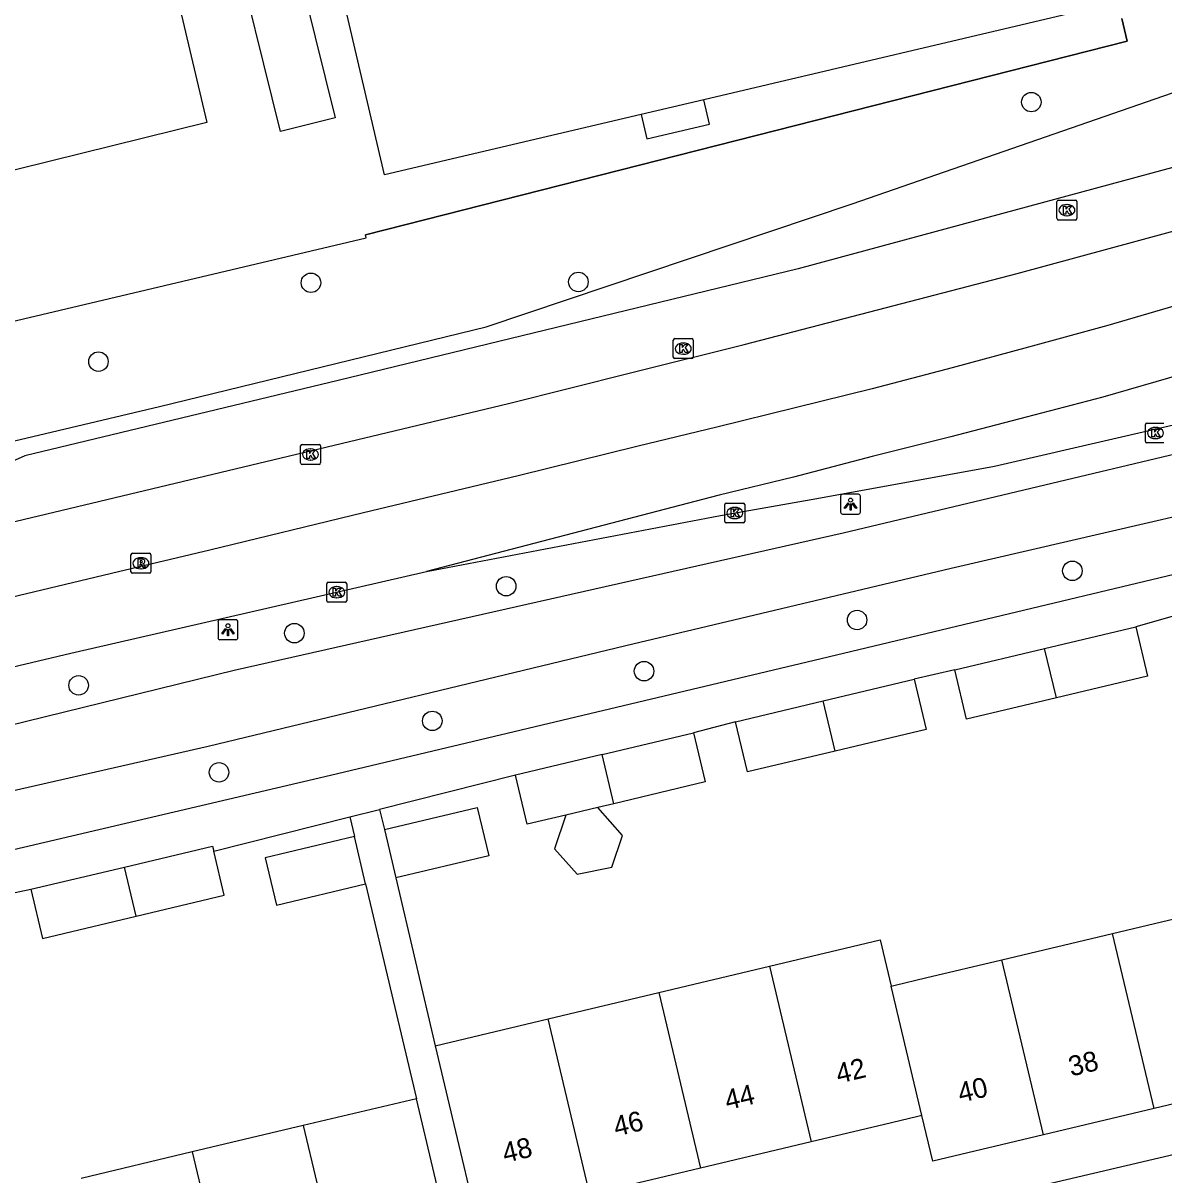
# Model space of a CAD drawing. Extents: x 158038 to 159242, y 380133 to 381214.
# Drawn here: x 158886.2 to 158943.5, y 381038 to 381095.8 of the extents above; entities that cross this region are included whole.
import ezdxf

# ---------------------------------------------------------------- set-up
doc = ezdxf.new("R2010")
doc.units = 0
for name, color, linetype in [('IMGEO_Berm_groen', 7, 'Continuous'), ('IMGEO_Boom', 7, 'Continuous'), ('IMGEO_Fietspad_gesloten', 7, 'Continuous'), ('IMGEO_Hek', 7, 'Continuous'), ('IMGEO_Kolk', 7, 'Continuous'), ('IMGEO_Lichtpunt', 7, 'Continuous'), ('IMGEO_Pand', 7, 'Continuous'), ('IMGEO_Pand_nummerreeks', 7, 'Continuous'), ('IMGEO_Pand_overbouw', 7, 'Continuous'), ('IMGEO_Rijbaan_lokaal_open', 7, 'Continuous'), ('IMGEO_Rijbaan_regionaal_gesloten', 7, 'Continuous'), ('IMGEO_Rioolput', 7, 'Continuous'), ('IMGEO_Voetpad_open', 7, 'Continuous')]:
    doc.layers.add(name, color=color, linetype=linetype)

msp = doc.modelspace()

# ---------------------------------------------------------------- linework, layer by layer
at = {"layer": 'IMGEO_Berm_groen'}
for points in [[(158793.71, 381058.987), (158795.059, 381053.379), (158893.082, 381076.593), (158909.474, 381080.594), (158927.846, 381086.768), (158948.986, 381094.091), (158957.594, 381097.477)], [(158793.71, 381058.987), (158816.529, 381064.475), (158816.164, 381066.228), (158834.054, 381070.466), (158876.615, 381080.547), (158877.026, 381078.819), (158903.443, 381085.064), (158903.409, 381085.209), (158941.642, 381094.942), (158941.382, 381096.067)]]:
    msp.add_lwpolyline(points, dxfattribs=at)
at = {"layer": 'IMGEO_Boom'}
for centre in [(158936.837, 381091.877), (158900.676, 381082.807), (158914.101, 381082.847), (158890.01, 381078.848), (158938.898, 381068.345), (158910.475, 381067.571), (158928.091, 381065.876), (158899.846, 381065.215), (158917.397, 381063.305), (158889.013, 381062.594), (158906.768, 381060.81), (158896.062, 381058.226)]:
    msp.add_circle(centre, 0.489, dxfattribs=at)
at = {"layer": 'IMGEO_Fietspad_gesloten'}
for points in [[(159007.266, 381091.866), (159000, 381089.596), (158983.392, 381084.412), (158979.453, 381083.102), (158975.128, 381081.803), (158954.246, 381076.628), (158927.391, 381070.229), (158896.818, 381063.345), (158873.981, 381057.734), (158865.9, 381055.515), (158859.159, 381053.046), (158849.406, 381049.663), (158840.979, 381047.022), (158822.77, 381042.717), (158810.17, 381039.755), (158796.289, 381036.401)], [(158858.485, 381049.481), (158868.008, 381052.855), (158882.132, 381056.487), (158895.522, 381059.535), (158916.485, 381064.59), (158932.811, 381068.477), (158954.215, 381073.432), (158965.831, 381076.171), (158971.63, 381077.664), (158976.971, 381079.163), (158984.87, 381081.584), (158995.415, 381084.952), (158998.468, 381085.906)]]:
    msp.add_lwpolyline(points, dxfattribs=at)
at = {"layer": 'IMGEO_Hek'}
msp.add_lwpolyline([(158941.382, 381096.067), (158941.642, 381094.942), (158903.409, 381085.209)], dxfattribs=at)
at = {"layer": 'IMGEO_Kolk'}
for p, q in [((158938.125, 381086.026), (158938.125, 381086.878)), ((158938.2, 381086.952), (158939.052, 381086.952)), ((158938.613, 381086.732), (158938.638, 381086.732)), ((158939.126, 381086.878), (158939.126, 381086.026)), ((158939.052, 381085.952), (158938.2, 381085.952)), ((158938.636, 381086.172), (158938.611, 381086.172)), ((158918.865, 381079.074), (158918.865, 381079.926)), ((158918.94, 381080), (158919.792, 381080)), ((158919.353, 381079.78), (158919.378, 381079.78)), ((158919.866, 381079.926), (158919.866, 381079.074)), ((158919.792, 381079), (158918.94, 381079)), ((158919.376, 381079.22), (158919.351, 381079.22)), ((158942.567, 381074.837), (158942.567, 381075.689)), ((158942.642, 381075.763), (158943.494, 381075.763)), ((158943.055, 381075.543), (158943.08, 381075.543)), ((158943.078, 381074.983), (158943.053, 381074.983)), ((158900.155, 381073.759), (158900.155, 381074.611)), ((158900.23, 381074.685), (158901.082, 381074.685)), ((158900.643, 381074.465), (158900.668, 381074.465)), ((158901.156, 381074.611), (158901.156, 381073.759)), ((158943.494, 381074.763), (158942.642, 381074.763)), ((158900.666, 381073.905), (158900.641, 381073.905)), ((158901.082, 381073.685), (158900.23, 381073.685)), ((158921.451, 381070.822), (158921.451, 381071.674)), ((158921.526, 381071.748), (158922.378, 381071.748)), ((158921.939, 381071.528), (158921.964, 381071.528)), ((158922.452, 381071.674), (158922.452, 381070.822)), ((158921.962, 381070.968), (158921.937, 381070.968)), ((158922.378, 381070.748), (158921.526, 381070.748)), ((158901.47, 381066.843), (158901.47, 381067.695)), ((158901.545, 381067.769), (158902.397, 381067.769)), ((158901.958, 381067.549), (158901.983, 381067.549)), ((158902.471, 381067.695), (158902.471, 381066.843)), ((158901.981, 381066.989), (158901.956, 381066.989)), ((158902.397, 381066.769), (158901.545, 381066.769))]:
    msp.add_line(p, q, dxfattribs=at)
for points in [[(158938.125, 381086.026), (158938.125, 381086.878)], [(158938.2, 381086.952), (158939.052, 381086.952)], [(158938.446, 381086.652), (158938.569, 381086.652), (158938.569, 381086.501), (158938.699, 381086.652), (158938.863, 381086.652), (158938.717, 381086.501), (158938.87, 381086.252), (158938.718, 381086.252), (158938.633, 381086.416), (158938.569, 381086.349), (158938.569, 381086.252), (158938.446, 381086.252), (158938.446, 381086.652)], [(158939.126, 381086.878), (158939.126, 381086.026)], [(158939.052, 381085.952), (158938.2, 381085.952)], [(158918.865, 381079.074), (158918.865, 381079.926)], [(158918.94, 381080), (158919.792, 381080)], [(158919.186, 381079.7), (158919.309, 381079.7), (158919.309, 381079.549), (158919.439, 381079.7), (158919.603, 381079.7), (158919.457, 381079.549), (158919.61, 381079.3), (158919.458, 381079.3), (158919.373, 381079.464), (158919.309, 381079.397), (158919.309, 381079.3), (158919.186, 381079.3), (158919.186, 381079.7)], [(158919.866, 381079.926), (158919.866, 381079.074)], [(158919.792, 381079), (158918.94, 381079)], [(158942.567, 381074.837), (158942.567, 381075.689)], [(158942.642, 381075.763), (158943.494, 381075.763)], [(158942.888, 381075.463), (158943.011, 381075.463), (158943.011, 381075.312), (158943.141, 381075.463), (158943.305, 381075.463), (158943.159, 381075.312), (158943.312, 381075.063), (158943.16, 381075.063), (158943.075, 381075.227), (158943.011, 381075.16), (158943.011, 381075.063), (158942.888, 381075.063), (158942.888, 381075.463)], [(158900.155, 381073.759), (158900.155, 381074.611)], [(158900.23, 381074.685), (158901.082, 381074.685)], [(158900.476, 381074.385), (158900.599, 381074.385), (158900.599, 381074.234), (158900.729, 381074.385), (158900.893, 381074.385), (158900.747, 381074.234), (158900.9, 381073.985), (158900.748, 381073.985), (158900.663, 381074.149), (158900.599, 381074.082), (158900.599, 381073.985), (158900.476, 381073.985), (158900.476, 381074.385)], [(158901.156, 381074.611), (158901.156, 381073.759)], [(158943.494, 381074.763), (158942.642, 381074.763)], [(158901.082, 381073.685), (158900.23, 381073.685)], [(158921.451, 381070.822), (158921.451, 381071.674)], [(158921.526, 381071.748), (158922.378, 381071.748)], [(158921.772, 381071.448), (158921.895, 381071.448), (158921.895, 381071.297), (158922.025, 381071.448), (158922.189, 381071.448), (158922.043, 381071.297), (158922.196, 381071.048), (158922.044, 381071.048), (158921.959, 381071.212), (158921.895, 381071.145), (158921.895, 381071.048), (158921.772, 381071.048), (158921.772, 381071.448)], [(158922.452, 381071.674), (158922.452, 381070.822)], [(158922.378, 381070.748), (158921.526, 381070.748)], [(158901.47, 381066.843), (158901.47, 381067.695)], [(158901.545, 381067.769), (158902.397, 381067.769)], [(158901.791, 381067.469), (158901.914, 381067.469), (158901.914, 381067.318), (158902.044, 381067.469), (158902.208, 381067.469), (158902.062, 381067.318), (158902.215, 381067.069), (158902.063, 381067.069), (158901.978, 381067.233), (158901.914, 381067.166), (158901.914, 381067.069), (158901.791, 381067.069), (158901.791, 381067.469)], [(158902.471, 381067.695), (158902.471, 381066.843)], [(158902.397, 381066.769), (158901.545, 381066.769)]]:
    msp.add_lwpolyline(points, dxfattribs=at)
for centre, start, end in [((158938.202, 381086.876), 91.55205, 178.44795), ((158938.202, 381086.876), 91.55205, 178.44795), ((158939.05, 381086.876), 1.55205, 88.44795), ((158939.05, 381086.876), 1.55205, 88.44795), ((158938.202, 381086.028), 181.55205, 268.44795), ((158938.202, 381086.028), 181.55205, 268.44795), ((158939.05, 381086.028), 271.55205, 358.44795), ((158939.05, 381086.028), 271.55205, 358.44795), ((158918.942, 381079.924), 91.55205, 178.44795), ((158918.942, 381079.924), 91.55205, 178.44795), ((158919.79, 381079.924), 1.55205, 88.44795), ((158919.79, 381079.924), 1.55205, 88.44795), ((158918.942, 381079.076), 181.55205, 268.44795), ((158918.942, 381079.076), 181.55205, 268.44795), ((158919.79, 381079.076), 271.55205, 358.44795), ((158919.79, 381079.076), 271.55205, 358.44795), ((158942.644, 381075.687), 91.55205, 178.44795), ((158942.644, 381075.687), 91.55205, 178.44795), ((158900.232, 381074.609), 91.55205, 178.44795), ((158900.232, 381074.609), 91.55205, 178.44795), ((158901.08, 381074.609), 1.55205, 88.44795), ((158901.08, 381074.609), 1.55205, 88.44795), ((158942.644, 381074.839), 181.55205, 268.44795), ((158942.644, 381074.839), 181.55205, 268.44795), ((158900.232, 381073.761), 181.55205, 268.44795), ((158900.232, 381073.761), 181.55205, 268.44795), ((158901.08, 381073.761), 271.55205, 358.44795), ((158901.08, 381073.761), 271.55205, 358.44795), ((158921.528, 381071.672), 91.55205, 178.44795), ((158921.528, 381071.672), 91.55205, 178.44795), ((158922.376, 381071.672), 1.55205, 88.44795), ((158922.376, 381071.672), 1.55205, 88.44795), ((158921.528, 381070.824), 181.55205, 268.44795), ((158921.528, 381070.824), 181.55205, 268.44795), ((158922.376, 381070.824), 271.55205, 358.44795), ((158922.376, 381070.824), 271.55205, 358.44795), ((158901.547, 381067.693), 91.55205, 178.44795), ((158901.547, 381067.693), 91.55205, 178.44795), ((158902.395, 381067.693), 1.55205, 88.44795), ((158902.395, 381067.693), 1.55205, 88.44795), ((158901.547, 381066.845), 181.55205, 268.44795), ((158901.547, 381066.845), 181.55205, 268.44795), ((158902.395, 381066.845), 271.55205, 358.44795), ((158902.395, 381066.845), 271.55205, 358.44795)]:
    msp.add_arc(centre, 0.0765, start, end, dxfattribs=at)
for centre, major_axis, ratio, start_param, end_param in [((158938.612, 381086.452), (-0.387, 0.002), 0.722429, 4.712389, 7.853982), ((158938.637, 381086.452), (-0.39, 0.002), 0.717154, 1.570796, 4.712389), ((158919.352, 381079.5), (-0.387, 0.002), 0.722429, 4.712389, 7.853982), ((158919.377, 381079.5), (-0.39, 0.002), 0.717154, 1.570796, 4.712389), ((158943.054, 381075.263), (-0.387, 0.002), 0.722429, 4.712389, 7.853982), ((158943.079, 381075.263), (-0.39, 0.002), 0.717154, 1.570796, 4.712389), ((158900.642, 381074.185), (-0.387, 0.002), 0.722429, 4.712389, 7.853982), ((158900.667, 381074.185), (-0.39, 0.002), 0.717154, 1.570796, 4.712389), ((158921.938, 381071.248), (-0.387, 0.002), 0.722429, 4.712389, 7.853982), ((158921.963, 381071.248), (-0.39, 0.002), 0.717154, 1.570796, 4.712389), ((158901.957, 381067.269), (-0.387, 0.002), 0.722429, 4.712389, 7.853982), ((158901.982, 381067.269), (-0.39, 0.002), 0.717154, 1.570796, 4.712389)]:
    msp.add_ellipse(centre, major_axis=major_axis, ratio=ratio, start_param=start_param, end_param=end_param, dxfattribs=at)
at = {"layer": 'IMGEO_Lichtpunt'}
for p, q in [((158927.263, 381072.095), (158927.263, 381071.288)), ((158927.263, 381072.095), (158927.263, 381071.288)), ((158928.165, 381072.19), (158927.357, 381072.19)), ((158928.165, 381072.19), (158927.357, 381072.19)), ((158928.259, 381071.288), (158928.259, 381072.095)), ((158928.259, 381071.288), (158928.259, 381072.095)), ((158927.357, 381071.194), (158928.165, 381071.194)), ((158927.357, 381071.194), (158928.165, 381071.194)), ((158896.011, 381065.789), (158896.011, 381064.982)), ((158896.011, 381065.789), (158896.011, 381064.982)), ((158896.913, 381065.884), (158896.105, 381065.884)), ((158896.913, 381065.884), (158896.105, 381065.884)), ((158897.007, 381064.982), (158897.007, 381065.789)), ((158897.007, 381064.982), (158897.007, 381065.789)), ((158896.105, 381064.888), (158896.913, 381064.888)), ((158896.105, 381064.888), (158896.913, 381064.888))]:
    msp.add_line(p, q, dxfattribs=at)
for points in [[(158927.637, 381071.759), (158927.676, 381071.731), (158927.488, 381071.469), (158927.45, 381071.496), (158927.637, 381071.759)], [(158927.739, 381071.711), (158927.786, 381071.711), (158927.786, 381071.389), (158927.739, 381071.389), (158927.739, 381071.711)], [(158927.849, 381071.731), (158927.887, 381071.758), (158928.074, 381071.496), (158928.035, 381071.468), (158927.849, 381071.731)], [(158896.385, 381065.453), (158896.424, 381065.425), (158896.236, 381065.163), (158896.198, 381065.19), (158896.385, 381065.453)], [(158896.487, 381065.405), (158896.534, 381065.405), (158896.534, 381065.083), (158896.487, 381065.083), (158896.487, 381065.405)], [(158896.597, 381065.425), (158896.635, 381065.452), (158896.822, 381065.19), (158896.783, 381065.162), (158896.597, 381065.425)]]:
    msp.add_lwpolyline(points, dxfattribs=at)
for centre in [(158927.762, 381071.893), (158896.51, 381065.587)]:
    msp.add_circle(centre, 0.0994, dxfattribs=at)
for centre, start, end in [((158927.357, 381072.095), 90, 180), ((158927.357, 381072.095), 90, 180), ((158928.165, 381072.095), 0, 90), ((158928.165, 381072.095), 0, 90), ((158927.357, 381071.288), 180, 270), ((158927.357, 381071.288), 180, 270), ((158928.165, 381071.288), 270, 0), ((158928.165, 381071.288), 270, 360), ((158896.105, 381065.789), 90, 180), ((158896.105, 381065.789), 90, 180), ((158896.913, 381065.789), 0, 90), ((158896.913, 381065.789), 0, 90), ((158896.105, 381064.982), 180, 270), ((158896.105, 381064.982), 180, 270), ((158896.913, 381064.982), 270, 0), ((158896.913, 381064.982), 270, 360)]:
    msp.add_arc(centre, 0.0946, start, end, dxfattribs=at)
at = {"layer": 'IMGEO_Pand'}
for points in [[(158890.46, 381111.985), (158895.457, 381090.858)], [(158914.309, 381104.605), (158918.428, 381105.582), (158936.738, 381109.862), (158939.861, 381096.569), (158920.392, 381091.982), (158917.258, 381091.246), (158904.367, 381088.222), (158901.248, 381101.544), (158914.309, 381104.605)], [(158895.457, 381090.858), (158884.404, 381088.116), (158878.026, 381086.601), (158877.096, 381090.523), (158877.415, 381090.598), (158877.014, 381092.301), (158876.751, 381092.239), (158873.324, 381106.822)], [(158899.364, 381101.296), (158901.885, 381091.082), (158899.149, 381090.407), (158896.628, 381100.621), (158899.364, 381101.296)], [(158937.503, 381064.449), (158942.077, 381065.536)], [(158942.077, 381065.536), (158942.668, 381063.048), (158938.095, 381061.961)], [(158932.991, 381063.377), (158937.503, 381064.449)], [(158938.095, 381061.961), (158937.503, 381064.449)], [(158938.095, 381061.961), (158933.582, 381060.889), (158932.991, 381063.377)], [(158926.392, 381061.814), (158930.953, 381062.898)], [(158930.953, 381062.898), (158931.552, 381060.376), (158926.992, 381059.292)], [(158921.991, 381060.767), (158926.392, 381061.814)], [(158926.992, 381059.292), (158926.392, 381061.814)], [(158926.992, 381059.292), (158922.59, 381058.246), (158921.991, 381060.767)], [(158915.292, 381059.124), (158919.88, 381060.215)], [(158919.88, 381060.215), (158920.468, 381057.743), (158915.88, 381056.652)], [(158915.292, 381059.124), (158910.937, 381058.089)], [(158915.88, 381056.652), (158915.292, 381059.124)], [(158913.474, 381056.08), (158911.525, 381055.617), (158910.937, 381058.089)], [(158904.364, 381055.358), (158909.028, 381056.467), (158909.605, 381054.039), (158904.941, 381052.931)], [(158913.474, 381056.08), (158912.897, 381054.392), (158914.038, 381053.109), (158915.782, 381053.471), (158916.323, 381055.056), (158915.074, 381056.46)], [(158915.074, 381056.46), (158913.474, 381056.08)], [(158915.88, 381056.652), (158915.074, 381056.46)], [(158904.364, 381055.358), (158904.941, 381052.931)], [(158902.856, 381055.004), (158898.374, 381053.938), (158898.94, 381051.558), (158903.422, 381052.623)], [(158903.422, 381052.623), (158902.856, 381055.004)], [(158891.319, 381053.474), (158895.732, 381054.523), (158895.794, 381054.264)], [(158891.906, 381051.006), (158896.319, 381052.055), (158895.794, 381054.264)], [(158886.617, 381052.356), (158891.319, 381053.474)], [(158891.906, 381051.006), (158891.319, 381053.474)], [(158886.617, 381052.356), (158887.204, 381049.888), (158891.906, 381051.006)], [(158940.907, 381050.135), (158946.462, 381051.456)], [(158935.352, 381048.815), (158940.907, 381050.135)], [(158942.996, 381041.35), (158940.907, 381050.135)], [(158923.69, 381048.492), (158929.246, 381049.812), (158929.797, 381047.494)], [(158918.136, 381047.171), (158923.69, 381048.492)], [(158923.69, 381048.492), (158925.787, 381039.676)], [(158929.797, 381047.494), (158929.994, 381047.541), (158931.528, 381047.906), (158935.352, 381048.815)], [(158937.441, 381040.029), (158935.352, 381048.815)], [(158912.581, 381045.851), (158918.136, 381047.171)], [(158918.136, 381047.171), (158920.233, 381038.356)], [(158931.342, 381040.997), (158929.797, 381047.494)], [(158906.911, 381044.503), (158912.581, 381045.851)], [(158914.677, 381037.035), (158912.581, 381045.851)], [(158906.911, 381044.503), (158907.85, 381040.552), (158909.006, 381035.687)], [(158948.551, 381042.671), (158942.996, 381041.35)], [(158905.972, 381041.842), (158900.288, 381040.491)], [(158908.022, 381033.217), (158906.866, 381038.082), (158905.972, 381041.842)], [(158931.342, 381040.997), (158931.065, 381040.931), (158929.473, 381040.552), (158925.787, 381039.676)], [(158937.441, 381040.029), (158931.886, 381038.709), (158931.342, 381040.997)], [(158942.996, 381041.35), (158937.441, 381040.029)], [(158900.288, 381040.491), (158894.718, 381039.167)], [(158900.288, 381040.491), (158902.336, 381031.865)], [(158925.787, 381039.676), (158920.233, 381038.356)], [(158894.718, 381039.167), (158889.15, 381037.843)], [(158894.718, 381039.167), (158896.767, 381030.542)], [(158920.233, 381038.356), (158914.677, 381037.035)]]:
    msp.add_lwpolyline(points, dxfattribs=at)
at = {"layer": 'IMGEO_Pand_overbouw'}
msp.add_lwpolyline([(158917.258, 381091.246), (158917.542, 381090.04), (158920.676, 381090.775), (158920.392, 381091.982)], close=True, dxfattribs=at)
at = {"layer": 'IMGEO_Rijbaan_lokaal_open'}
msp.add_lwpolyline([(158910.394, 381029.848), (158921.442, 381032.413), (158921.141, 381033.685), (158971.617, 381045.527), (158971.2, 381047.419), (158988.76, 381051.424)], dxfattribs=at)
at = {"layer": 'IMGEO_Rijbaan_regionaal_gesloten'}
for points in [[(158871.029, 381067.292), (158910.591, 381076.749), (158916.722, 381078.286), (158922.416, 381079.713), (158928.276, 381081.23), (158936.133, 381083.265), (158943.823, 381085.358), (158951.497, 381087.513), (158961.251, 381090.486), (158968.89, 381093.174), (158976.478, 381096.002), (158980.294, 381097.519), (158983.981, 381098.984), (158989.608, 381101.396), (159003.067, 381106.884)], [(159004.875, 381100.419), (158993.255, 381095.513), (158989.549, 381093.94), (158985.843, 381092.367), (158980.395, 381090.142), (158976.607, 381088.694), (158972.919, 381087.284), (158969.195, 381085.972), (158963.415, 381084.051), (158959.638, 381082.797), (158955.675, 381081.547), (158951.944, 381080.408), (158948.118, 381079.267), (158944.357, 381078.204), (158940.429, 381077.064), (158936.573, 381076.061), (158932.793, 381075.077), (158928.842, 381074.091), (158924.904, 381073.052), (158921.175, 381072.145), (158906.482, 381068.308)], [(158906.482, 381068.308), (158921.234, 381071.122), (158926.063, 381071.976), (158934.996, 381073.601), (158953.674, 381077.922), (158964.333, 381081.027), (158968.655, 381082.588), (158987.432, 381089.666), (159000, 381095.079), (159001.003, 381095.54), (159001.984, 381095.994), (159005.62, 381097.753)], [(158958.481, 381093.141), (158950.24, 381090.292), (158925.131, 381083.501), (158902.037, 381077.905), (158886.311, 381074.117), (158871.029, 381067.292)], [(158946.447, 381082.346), (158940.672, 381080.654), (158936.703, 381079.574), (158932.861, 381078.529), (158928.84, 381077.477), (158924.98, 381076.529), (158921.043, 381075.562), (158917.105, 381074.596), (158911.081, 381073.116), (158903.312, 381071.253), (158895.608, 381069.385), (158891.014, 381068.288), (158883.296, 381066.445)], [(158794.89, 381041.958), (158818.804, 381047.634), (158840.798, 381052.643), (158864.265, 381058.33), (158874.913, 381060.967), (158888.625, 381064.202), (158906.482, 381068.308)]]:
    msp.add_lwpolyline(points, dxfattribs=at)
at = {"layer": 'IMGEO_Rioolput'}
for p, q in [((158891.643, 381068.297), (158891.643, 381069.149)), ((158891.718, 381069.223), (158892.57, 381069.223)), ((158892.644, 381069.149), (158892.644, 381068.297)), ((158892.131, 381069.003), (158892.156, 381069.003)), ((158892.57, 381068.223), (158891.718, 381068.223)), ((158892.154, 381068.443), (158892.129, 381068.443))]:
    msp.add_line(p, q, dxfattribs=at)
for points in [[(158891.643, 381068.297), (158891.643, 381069.149)], [(158891.718, 381069.223), (158892.57, 381069.223)], [(158892.644, 381069.149), (158892.644, 381068.297)], [(158892.232, 381068.921), (158891.98, 381068.923), (158891.98, 381068.523)], [(158891.98, 381068.523), (158892.104, 381068.523), (158892.104, 381068.685), (158892.115, 381068.685)], [(158892.158, 381068.842), (158892.104, 381068.842), (158892.104, 381068.761)], [(158892.104, 381068.761), (158892.156, 381068.761)], [(158892.162, 381068.656), (158892.233, 381068.523), (158892.373, 381068.523), (158892.308, 381068.649)], [(158892.57, 381068.223), (158891.718, 381068.223)]]:
    msp.add_lwpolyline(points, dxfattribs=at)
for centre, radius, start, end in [((158891.72, 381069.147), 0.0765, 91.55205, 178.44795), ((158891.72, 381069.147), 0.0765, 91.55205, 178.44795), ((158892.568, 381069.147), 0.0765, 1.55205, 88.44795), ((158892.568, 381069.147), 0.0765, 1.55205, 88.44795), ((158892.114, 381068.632), 0.0533, 26.02933, 88.69889), ((158892.14, 381068.95), 0.19, 274.7715, 282.96867), ((158892.164, 381068.746), 0.0964, 77.00612, 93.18647), ((158892.178, 381068.803), 0.0378, 276.66336, 79.67722), ((158892.231, 381068.811), 0.109, 350.36119, 89.41601), ((158892.229, 381068.811), 0.112, 277.58423, 350.98172), ((158892.213, 381068.596), 0.108, 29.51342, 73.79051), ((158891.72, 381068.299), 0.0765, 181.55205, 268.44795), ((158891.72, 381068.299), 0.0765, 181.55205, 268.44795), ((158892.568, 381068.299), 0.0765, 271.55205, 358.44795), ((158892.568, 381068.299), 0.0765, 271.55205, 358.44795)]:
    msp.add_arc(centre, radius, start, end, dxfattribs=at)
for centre, major_axis, ratio, start_param, end_param in [((158892.13, 381068.723), (-0.387, 0.002), 0.722429, 4.712389, 7.853982), ((158892.155, 381068.723), (-0.39, 0.002), 0.717154, 1.570796, 4.712389)]:
    msp.add_ellipse(centre, major_axis=major_axis, ratio=ratio, start_param=start_param, end_param=end_param, dxfattribs=at)
at = {"layer": 'IMGEO_Voetpad_open'}
for points in [[(158956.146, 381071.057), (158943.657, 381068.073), (158926.29, 381063.933), (158901.652, 381058.064), (158858.905, 381048.039), (158858.485, 381049.481)], [(158944.026, 381066.078), (158942.077, 381065.536)], [(158932.991, 381063.377), (158930.953, 381062.898)], [(158921.991, 381060.767), (158919.88, 381060.215)], [(158910.937, 381058.089), (158904.124, 381056.368)], [(158895.794, 381054.264), (158902.622, 381055.989)], [(158902.622, 381055.989), (158904.124, 381056.368)], [(158902.622, 381055.989), (158902.856, 381055.004)], [(158904.124, 381056.368), (158904.364, 381055.358)], [(158904.941, 381052.931), (158906.911, 381044.503)], [(158884.712, 381051.957), (158886.617, 381052.356)], [(158903.422, 381052.623), (158905.972, 381041.842)]]:
    msp.add_lwpolyline(points, dxfattribs=at)

# ---------------------------------------------------------------- texts
at = {"layer": 'IMGEO_Pand_nummerreeks'}
for s, rotation, p in [('42', 13.37283, (158927.161, 381042.593)), ('38', 13.37181, (158938.835, 381042.953)), ('44', 13.3731, (158921.579, 381041.266)), ('40', 13.37283, (158933.28, 381041.633)), ('46', 13.3731, (158915.995, 381039.939)), ('48', 13.3731, (158910.414, 381038.612))]:
    msp.add_text(s, height=1, rotation=rotation, dxfattribs=at).set_placement(p)

doc.saveas('drawing.dxf')
